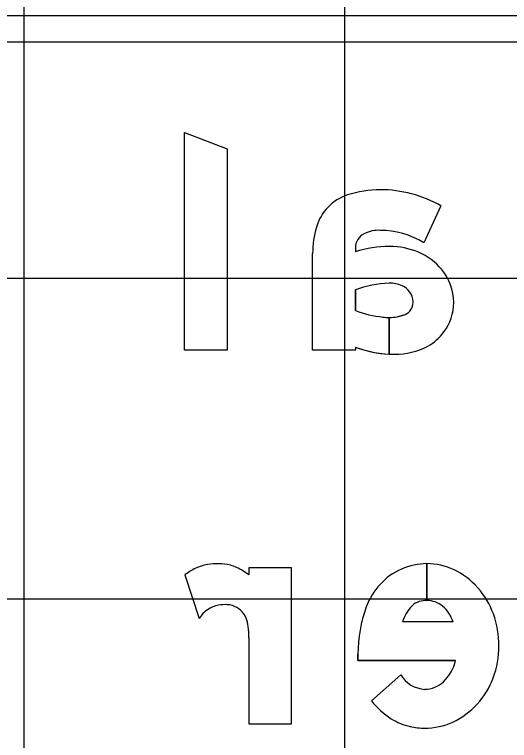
# Model space of a CAD drawing. Extents: x 2193008 to 2198143, y 1236112 to 1237864.
# Drawn here: x 2196694.646 to 2196697.733, y 1237212.162 to 1237216.692 of the extents above; entities that cross this region are included whole.
import ezdxf

# ---------------------------------------------------------------- set-up
doc = ezdxf.new("R2010")
doc.units = 0
for name, color, linetype in [('GSBWFILL', 7, 'Continuous'), ('GSCOLORFILL', 7, 'Continuous'), ('GSOUTLINE', 7, 'Continuous'), ('M-ROADS', 7, 'Continuous')]:
    doc.layers.add(name, color=color, linetype=linetype)

msp = doc.modelspace()

# ---------------------------------------------------------------- linework, layer by layer
at = {"layer": 'GSBWFILL'}
for p, q in [((2196697.2183, 1237213.265), (2196697.2183, 1237213.035)), ((2196697.2183, 1237213.035), (2196697.2183, 1237213.265)), ((2196695.7077, 1237213.1948), (2196695.7981, 1237212.9237)), ((2196697.381, 1237212.9014), (2196697.0651, 1237212.9014)), ((2196697.0545, 1237212.5711), (2196696.872, 1237212.4095))]:
    msp.add_line(p, q, dxfattribs=at)
msp.add_lwpolyline([(2196695.7052, 1237214.5983), (2196695.7052, 1237215.955), (2196695.9718, 1237215.8539), (2196695.9718, 1237214.5983)], close=True, dxfattribs=at)
for points in [[(2196697.305, 1237215.4982), (2196697.1979, 1237215.2671)], [(2196696.7718, 1237215.2346), (2196696.7718, 1237215.21)], [(2196696.7718, 1237214.617), (2196696.7718, 1237214.5983), (2196696.5052, 1237214.5983), (2196696.5052, 1237215.2)], [(2196696.7718, 1237214.974), (2196696.7718, 1237214.8444)], [(2196696.9818, 1237214.5725), (2196696.9818, 1237214.8013)], [(2196696.9818, 1237214.8013), (2196696.9818, 1237214.5725)], [(2196696.1077, 1237212.8031), (2196696.1077, 1237212.265), (2196696.3744, 1237212.265), (2196696.3744, 1237213.2383), (2196696.1077, 1237213.2383), (2196696.1077, 1237213.1948)], [(2196696.7877, 1237212.6994), (2196696.7877, 1237212.6614), (2196697.3962, 1237212.6614)]]:
    msp.add_lwpolyline(points, dxfattribs=at)
for centre, major_axis, ratio, start_param, end_param in [((2196696.9267, 1237214.9457), (0, -0.6527), 0.999997, 3.141593, 3.458648), ((2196696.9267, 1237214.8341), (0, -0.7643), 0.999997, 2.623874, 3.141593), ((2196696.8168, 1237215.2808), (0, -0.3), 0.999997, 3.458648, 4.427613), ((2196697.0928, 1237215.2), (0, -0.5876), 0.999997, 4.427613, 4.712389), ((2196696.8718, 1237215.2346), (0, -0.1), 0.999997, 3.602032, 4.712389), ((2196696.9172, 1237215.1432), (0, -0.202), 0.999997, 3.094343, 3.602032), ((2196696.9267, 1237214.8341), (0, -0.5109), 0.999997, 2.582097, 3.141593), ((2196696.9857, 1237214.5718), (0, -0.6732), 0.999997, 3.141593, 3.464907), ((2196696.9857, 1237214.7877), (0, -0.4572), 0.999997, 2.73708, 3.141593), ((2196697.017, 1237214.8557), (0, -0.3823), 0.999997, 2.265663, 2.742307), ((2196697.0641, 1237214.8949), (0, -0.3211), 0.999997, 1.570796, 2.265663), ((2196697.0009, 1237214.3598), (0, -0.6556), 0.999997, 3.169955, 3.498593), ((2196696.9869, 1237214.8223), (0, -0.1928), 0.999997, 2.733046, 3.165323), ((2196697.0185, 1237214.8952), (0, -0.1133), 0.999997, 1.610807, 2.733046), ((2196697.0518, 1237214.8949), (0, -0.08), 0.999997, 0.384565, 1.570796), ((2196697.0111, 1237214.8949), (0, -0.1207), 0.999997, 1.570796, 1.610807), ((2196697.0782, 1237214.8949), (0, -0.3069), 0.999997, 0.927653, 1.570796), ((2196696.9974, 1237215.418), (0, -0.6163), 0.999997, 5.908557, 6.196216), ((2196696.9818, 1237215.068), (0, -0.2667), 0.999997, 0, 0.384565), ((2196696.9818, 1237215.068), (0, -0.2667), 0.999997, 6.140268, 6.282935), ((2196697.051, 1237214.9154), (0, -0.341), 0.999997, 0.530468, 0.927653), ((2196697.0161, 1237215.2522), (0, -0.6806), 0.999997, 5.916134, 6.232721), ((2196697.0161, 1237215.0305), (0, -0.4588), 0.999997, 0, 0.469149), ((2196697.0161, 1237215.2522), (0, -0.6806), 0.999997, 6.232819, 6.283185), ((2196695.9335, 1237212.8987), (0, -0.3724), 0.999996, 3.578709, 3.793134), ((2196695.9029, 1237212.9643), (0, -0.3), 0.999996, 3.32151, 3.578709), ((2196695.9106, 1237212.9217), (0, -0.3433), 0.999996, 2.900172, 3.32151), ((2196695.9449, 1237213.0608), (0, -0.2), 0.999996, 2.69793, 2.900172), ((2196695.8397, 1237212.8395), (0, -0.4451), 0.999996, 2.495363, 2.69793), ((2196697.2284, 1237212.8544), (0, -0.4133), 0.999995, 3.563143, 4.363496), ((2196697.2183, 1237212.8701), (0, -0.3949), 0.999995, 3.141761, 3.55626), ((2196697.2183, 1237212.8701), (0, -0.3949), 0.999995, 2.699633, 3.141593), ((2196697.1912, 1237212.8128), (0, -0.4583), 0.999995, 2.289846, 2.699633), ((2196697.1489, 1237212.7757), (0, -0.5146), 0.999995, 1.91865, 2.289846), ((2196695.9531, 1237212.8256), (0, -0.1835), 0.999996, 3.330394, 4.148168), ((2196695.9587, 1237212.7962), (0, -0.2133), 0.999996, 3.074299, 3.330394), ((2196695.9635, 1237212.867), (0, -0.1424), 0.999996, 2.847738, 3.074299), ((2196695.9661, 1237212.8757), (0, -0.1333), 0.999996, 1.952689, 2.847738), ((2196697.1968, 1237212.932), (0, -0.1), 0.999995, 3.416759, 3.956127), ((2196697.2183, 1237212.8558), (0, -0.1792), 0.999995, 3.141965, 3.416759), ((2196697.2183, 1237212.8804), (0, -0.1546), 0.999995, 2.457274, 3.141593), ((2196697.6544, 1237212.6994), (0, -0.8667), 0.999995, 4.363496, 4.712389), ((2196697.3161, 1237212.8195), (0, -0.2639), 0.999995, 3.956127, 4.397086), ((2196697.1806, 1237212.8404), (0, -0.2095), 0.999995, 1.866146, 2.438455), ((2196695.8967, 1237212.8478), (0, -0.2081), 0.999996, 1.691509, 1.952689), ((2196697.0826, 1237212.7517), (0, -0.5851), 0.999995, 1.570796, 1.91865), ((2196695.5426, 1237212.8025), (0, -0.5651), 0.999996, 1.57192, 1.695635), ((2196697.1001, 1237212.7517), (0, -0.5676), 0.999995, 1.212967, 1.570796), ((2196697.14, 1237212.7179), (0, -0.2623), 0.999995, 0.762896, 1.353561), ((2196697.2173, 1237212.6717), (0, -0.1914), 0.999995, 5.265941, 6.215241), ((2196697.151, 1237212.7327), (0, -0.5133), 0.999995, 0.83647, 1.212967), ((2196697.202, 1237212.6543), (0, -0.1735), 0.999995, 0.013325, 0.758388), ((2196697.2628, 1237212.7157), (0, -0.4966), 0.999995, 5.376961, 5.714365), ((2196697.1834, 1237212.7033), (0, -0.4695), 0.999995, 0.430181, 0.83647), ((2196697.1929, 1237212.6063), (0, -0.3667), 0.999995, 5.714365, 6.065468), ((2196697.2043, 1237212.6579), (0, -0.4195), 0.999995, 6.065468, 6.283185), ((2196697.2043, 1237212.6579), (0, -0.4195), 0.999995, 0, 0.430181)]:
    msp.add_ellipse(centre, major_axis=major_axis, ratio=ratio, start_param=start_param, end_param=end_param, dxfattribs=at)
at = {"layer": 'GSCOLORFILL'}
for p, q in [((2196686.9415, 1237216.6858), (2196706.9415, 1237216.6858)), ((2196686.9415, 1237216.6858), (2196706.9415, 1237216.6858)), ((2196706.9415, 1237216.5192), (2196686.9415, 1237216.5192)), ((2196697.2183, 1237213.265), (2196697.2183, 1237213.035)), ((2196697.2183, 1237213.035), (2196697.2183, 1237213.265)), ((2196695.7077, 1237213.1948), (2196695.7981, 1237212.9237)), ((2196697.381, 1237212.9014), (2196697.0651, 1237212.9014)), ((2196697.0545, 1237212.5711), (2196696.872, 1237212.4095))]:
    msp.add_line(p, q, dxfattribs=at)
msp.add_lwpolyline([(2196695.7052, 1237214.5983), (2196695.7052, 1237215.955), (2196695.9718, 1237215.8539), (2196695.9718, 1237214.5983)], close=True, dxfattribs=at)
for points in [[(2196697.305, 1237215.4982), (2196697.1979, 1237215.2671)], [(2196696.7718, 1237215.2346), (2196696.7718, 1237215.21)], [(2196696.7718, 1237214.617), (2196696.7718, 1237214.5983), (2196696.5052, 1237214.5983), (2196696.5052, 1237215.2)], [(2196696.7718, 1237214.974), (2196696.7718, 1237214.8444)], [(2196696.9818, 1237214.5725), (2196696.9818, 1237214.8013)], [(2196696.9818, 1237214.8013), (2196696.9818, 1237214.5725)], [(2196696.1077, 1237212.8031), (2196696.1077, 1237212.265), (2196696.3744, 1237212.265), (2196696.3744, 1237213.2383), (2196696.1077, 1237213.2383), (2196696.1077, 1237213.1948)], [(2196696.7877, 1237212.6994), (2196696.7877, 1237212.6614), (2196697.3962, 1237212.6614)]]:
    msp.add_lwpolyline(points, dxfattribs=at)
for centre, major_axis, ratio, start_param, end_param in [((2196696.9267, 1237214.9457), (0, -0.6527), 0.999997, 3.141593, 3.458648), ((2196696.9267, 1237214.8341), (0, -0.7643), 0.999997, 2.623874, 3.141593), ((2196696.8168, 1237215.2808), (0, -0.3), 0.999997, 3.458648, 4.427613), ((2196697.0928, 1237215.2), (0, -0.5876), 0.999997, 4.427613, 4.712389), ((2196696.8718, 1237215.2346), (0, -0.1), 0.999997, 3.602032, 4.712389), ((2196696.9172, 1237215.1432), (0, -0.202), 0.999997, 3.094343, 3.602032), ((2196696.9267, 1237214.8341), (0, -0.5109), 0.999997, 2.582097, 3.141593), ((2196696.9857, 1237214.5718), (0, -0.6732), 0.999997, 3.141593, 3.464907), ((2196696.9857, 1237214.7877), (0, -0.4572), 0.999997, 2.73708, 3.141593), ((2196697.017, 1237214.8557), (0, -0.3823), 0.999997, 2.265663, 2.742307), ((2196697.0641, 1237214.8949), (0, -0.3211), 0.999997, 1.570796, 2.265663), ((2196697.0009, 1237214.3598), (0, -0.6556), 0.999997, 3.169955, 3.498593), ((2196696.9869, 1237214.8223), (0, -0.1928), 0.999997, 2.733046, 3.165323), ((2196697.0185, 1237214.8952), (0, -0.1133), 0.999997, 1.610807, 2.733046), ((2196697.0518, 1237214.8949), (0, -0.08), 0.999997, 0.384565, 1.570796), ((2196697.0111, 1237214.8949), (0, -0.1207), 0.999997, 1.570796, 1.610807), ((2196697.0782, 1237214.8949), (0, -0.3069), 0.999997, 0.927653, 1.570796), ((2196696.9974, 1237215.418), (0, -0.6163), 0.999997, 5.908557, 6.196216), ((2196696.9818, 1237215.068), (0, -0.2667), 0.999997, 0, 0.384565), ((2196696.9818, 1237215.068), (0, -0.2667), 0.999997, 6.140268, 6.282935), ((2196697.051, 1237214.9154), (0, -0.341), 0.999997, 0.530468, 0.927653), ((2196697.0161, 1237215.2522), (0, -0.6806), 0.999997, 5.916134, 6.232721), ((2196697.0161, 1237215.0305), (0, -0.4588), 0.999997, 0, 0.469149), ((2196697.0161, 1237215.2522), (0, -0.6806), 0.999997, 6.232819, 6.283185), ((2196695.9335, 1237212.8987), (0, -0.3724), 0.999996, 3.578709, 3.793134), ((2196695.9029, 1237212.9643), (0, -0.3), 0.999996, 3.32151, 3.578709), ((2196695.9106, 1237212.9217), (0, -0.3433), 0.999996, 2.900172, 3.32151), ((2196695.9449, 1237213.0608), (0, -0.2), 0.999996, 2.69793, 2.900172), ((2196695.8397, 1237212.8395), (0, -0.4451), 0.999996, 2.495363, 2.69793), ((2196697.2284, 1237212.8544), (0, -0.4133), 0.999995, 3.563143, 4.363496), ((2196697.2183, 1237212.8701), (0, -0.3949), 0.999995, 3.141761, 3.55626), ((2196697.2183, 1237212.8701), (0, -0.3949), 0.999995, 2.699633, 3.141593), ((2196697.1912, 1237212.8128), (0, -0.4583), 0.999995, 2.289846, 2.699633), ((2196697.1489, 1237212.7757), (0, -0.5146), 0.999995, 1.91865, 2.289846), ((2196695.9531, 1237212.8256), (0, -0.1835), 0.999996, 3.330394, 4.148168), ((2196695.9587, 1237212.7962), (0, -0.2133), 0.999996, 3.074299, 3.330394), ((2196695.9635, 1237212.867), (0, -0.1424), 0.999996, 2.847738, 3.074299), ((2196695.9661, 1237212.8757), (0, -0.1333), 0.999996, 1.952689, 2.847738), ((2196697.1968, 1237212.932), (0, -0.1), 0.999995, 3.416759, 3.956127), ((2196697.2183, 1237212.8558), (0, -0.1792), 0.999995, 3.141965, 3.416759), ((2196697.2183, 1237212.8804), (0, -0.1546), 0.999995, 2.457274, 3.141593), ((2196697.6544, 1237212.6994), (0, -0.8667), 0.999995, 4.363496, 4.712389), ((2196697.3161, 1237212.8195), (0, -0.2639), 0.999995, 3.956127, 4.397086), ((2196697.1806, 1237212.8404), (0, -0.2095), 0.999995, 1.866146, 2.438455), ((2196695.8967, 1237212.8478), (0, -0.2081), 0.999996, 1.691509, 1.952689), ((2196697.0826, 1237212.7517), (0, -0.5851), 0.999995, 1.570796, 1.91865), ((2196695.5426, 1237212.8025), (0, -0.5651), 0.999996, 1.57192, 1.695635), ((2196697.1001, 1237212.7517), (0, -0.5676), 0.999995, 1.212967, 1.570796), ((2196697.14, 1237212.7179), (0, -0.2623), 0.999995, 0.762896, 1.353561), ((2196697.2173, 1237212.6717), (0, -0.1914), 0.999995, 5.265941, 6.215241), ((2196697.151, 1237212.7327), (0, -0.5133), 0.999995, 0.83647, 1.212967), ((2196697.202, 1237212.6543), (0, -0.1735), 0.999995, 0.013325, 0.758388), ((2196697.2628, 1237212.7157), (0, -0.4966), 0.999995, 5.376961, 5.714365), ((2196697.1834, 1237212.7033), (0, -0.4695), 0.999995, 0.430181, 0.83647), ((2196697.1929, 1237212.6063), (0, -0.3667), 0.999995, 5.714365, 6.065468), ((2196697.2043, 1237212.6579), (0, -0.4195), 0.999995, 6.065468, 6.283185), ((2196697.2043, 1237212.6579), (0, -0.4195), 0.999995, 0, 0.430181)]:
    msp.add_ellipse(centre, major_axis=major_axis, ratio=ratio, start_param=start_param, end_param=end_param, dxfattribs=at)
at = {"layer": 'GSOUTLINE'}
for p, q in [((2196695.7077, 1237213.1948), (2196695.7981, 1237212.9237)), ((2196697.381, 1237212.9014), (2196697.0651, 1237212.9014)), ((2196696.872, 1237212.4095), (2196697.0545, 1237212.5711))]:
    msp.add_line(p, q, dxfattribs=at)
msp.add_lwpolyline([(2196695.7052, 1237214.5983), (2196695.7052, 1237215.955), (2196695.9718, 1237215.8539), (2196695.9718, 1237214.5983)], close=True, dxfattribs=at)
for points in [[(2196697.305, 1237215.4982), (2196697.1979, 1237215.2671)], [(2196696.7718, 1237215.2346), (2196696.7718, 1237215.21)], [(2196696.7718, 1237214.617), (2196696.7718, 1237214.5983), (2196696.5052, 1237214.5983), (2196696.5052, 1237215.2)], [(2196696.7718, 1237214.8444), (2196696.7718, 1237214.974)], [(2196696.1077, 1237212.8031), (2196696.1077, 1237212.265), (2196696.3744, 1237212.265), (2196696.3744, 1237213.2383), (2196696.1077, 1237213.2383), (2196696.1077, 1237213.1948)], [(2196697.3962, 1237212.6614), (2196696.7877, 1237212.6614), (2196696.7877, 1237212.6994)]]:
    msp.add_lwpolyline(points, dxfattribs=at)
for centre, major_axis, ratio, start_param, end_param in [((2196696.9267, 1237214.9457), (0, -0.6527), 0.999997, 3.141593, 3.458648), ((2196696.9267, 1237214.8341), (0, -0.7643), 0.999997, 2.623874, 3.141593), ((2196696.8168, 1237215.2808), (0, -0.3), 0.999997, 3.458648, 4.427613), ((2196697.0928, 1237215.2), (0, -0.5876), 0.999997, 4.427613, 4.712389), ((2196696.8718, 1237215.2346), (0, -0.1), 0.999997, 3.602032, 4.712389), ((2196696.9172, 1237215.1432), (0, -0.202), 0.999997, 3.094343, 3.602032), ((2196696.9267, 1237214.8341), (0, -0.5109), 0.999997, 2.582097, 3.141593), ((2196696.9857, 1237214.5718), (0, -0.6732), 0.999997, 3.141593, 3.464907), ((2196696.9857, 1237214.7877), (0, -0.4572), 0.999997, 2.73708, 3.141593), ((2196697.017, 1237214.8557), (0, -0.3823), 0.999997, 2.265663, 2.742307), ((2196697.0641, 1237214.8949), (0, -0.3211), 0.999997, 1.570796, 2.265663), ((2196697.0009, 1237214.3598), (0, -0.6556), 0.999997, 3.169991, 3.498593), ((2196696.9826, 1237215.0051), (0, -0.01), 0.999997, 3.165198, 3.169991), ((2196696.9869, 1237214.8223), (0, -0.1928), 0.999997, 2.733046, 3.165198), ((2196697.0185, 1237214.8952), (0, -0.1133), 0.999997, 1.610807, 2.733046), ((2196697.0518, 1237214.8949), (0, -0.08), 0.999997, 0.384565, 1.570796), ((2196697.0111, 1237214.8949), (0, -0.1207), 0.999997, 1.570796, 1.610807), ((2196697.0782, 1237214.8949), (0, -0.3069), 0.999997, 0.927653, 1.570796), ((2196696.9974, 1237215.418), (0, -0.6163), 0.999997, 5.908557, 6.196216), ((2196696.9818, 1237215.068), (0, -0.2667), 0.999997, 6.140268, 6.667751), ((2196697.051, 1237214.9154), (0, -0.341), 0.999997, 0.530468, 0.927653), ((2196697.0161, 1237215.2522), (0, -0.6806), 0.999997, 5.916134, 6.283185), ((2196697.0161, 1237215.0305), (0, -0.4588), 0.999997, 0, 0.469149), ((2196695.9335, 1237212.8987), (0, -0.3724), 0.999996, 3.578709, 3.793134), ((2196695.9029, 1237212.9643), (0, -0.3), 0.999996, 3.32151, 3.578709), ((2196695.9106, 1237212.9217), (0, -0.3433), 0.999996, 2.900172, 3.32151), ((2196695.9449, 1237213.0608), (0, -0.2), 0.999996, 2.69793, 2.900172), ((2196695.8397, 1237212.8395), (0, -0.4451), 0.999996, 2.495363, 2.69793), ((2196697.2284, 1237212.8544), (0, -0.4133), 0.999995, 3.563143, 4.363496), ((2196697.2183, 1237212.8701), (0, -0.3949), 0.999995, 3.141593, 3.55626), ((2196697.2183, 1237212.8701), (0, -0.3949), 0.999995, 2.699633, 3.141593), ((2196697.1912, 1237212.8128), (0, -0.4583), 0.999995, 2.289846, 2.699633), ((2196697.1489, 1237212.7757), (0, -0.5146), 0.999995, 1.91865, 2.289846), ((2196695.9531, 1237212.8256), (0, -0.1835), 0.999996, 3.330394, 4.148168), ((2196695.9587, 1237212.7962), (0, -0.2133), 0.999996, 3.074299, 3.330394), ((2196695.9635, 1237212.867), (0, -0.1424), 0.999996, 2.847738, 3.074299), ((2196695.9661, 1237212.8757), (0, -0.1333), 0.999996, 1.952689, 2.847738), ((2196697.1968, 1237212.932), (0, -0.1), 0.999995, 3.416759, 3.956127), ((2196697.2183, 1237212.8558), (0, -0.1792), 0.999995, 3.141593, 3.416759), ((2196697.2183, 1237212.8804), (0, -0.1546), 0.999995, 2.457274, 3.141593), ((2196697.6544, 1237212.6994), (0, -0.8667), 0.999995, 4.363496, 4.712389), ((2196697.3161, 1237212.8195), (0, -0.2639), 0.999995, 3.956127, 4.397086), ((2196697.1806, 1237212.8404), (0, -0.2095), 0.999995, 1.866146, 2.438455), ((2196695.8967, 1237212.8478), (0, -0.2081), 0.999996, 1.691509, 1.952689), ((2196697.0826, 1237212.7517), (0, -0.5851), 0.999995, 1.570796, 1.91865), ((2196695.5426, 1237212.8025), (0, -0.5651), 0.999996, 1.57192, 1.695635), ((2196697.1001, 1237212.7517), (0, -0.5676), 0.999995, 1.212967, 1.570796), ((2196697.14, 1237212.7179), (0, -0.2623), 0.999995, 0.762896, 1.353561), ((2196697.2173, 1237212.6717), (0, -0.1914), 0.999995, 5.265941, 6.215241), ((2196697.151, 1237212.7327), (0, -0.5133), 0.999995, 0.83647, 1.212967), ((2196697.202, 1237212.6543), (0, -0.1735), 0.999995, 0.013325, 0.758388), ((2196697.2628, 1237212.7157), (0, -0.4966), 0.999995, 5.376961, 5.714365), ((2196697.1834, 1237212.7033), (0, -0.4695), 0.999995, 0.430181, 0.83647), ((2196697.1929, 1237212.6063), (0, -0.3667), 0.999995, 5.714365, 6.065468), ((2196697.2043, 1237212.6579), (0, -0.4195), 0.999995, 6.065468, 6.283185), ((2196697.2043, 1237212.6579), (0, -0.4195), 0.999995, 6.283185, 6.713367)]:
    msp.add_ellipse(centre, major_axis=major_axis, ratio=ratio, start_param=start_param, end_param=end_param, dxfattribs=at)
at = {"layer": 'M-ROADS'}
for p, q in [((2196694.7065, 1237153.0462), (2196694.7065, 1237223.0462)), ((2196696.7065, 1237153.0462), (2196696.7065, 1237223.0462)), ((2196614.7065, 1237215.0462), (2196874.7065, 1237215.0462)), ((2196614.7065, 1237213.0462), (2196874.7065, 1237213.0462))]:
    msp.add_line(p, q, dxfattribs=at)

doc.saveas('drawing.dxf')
